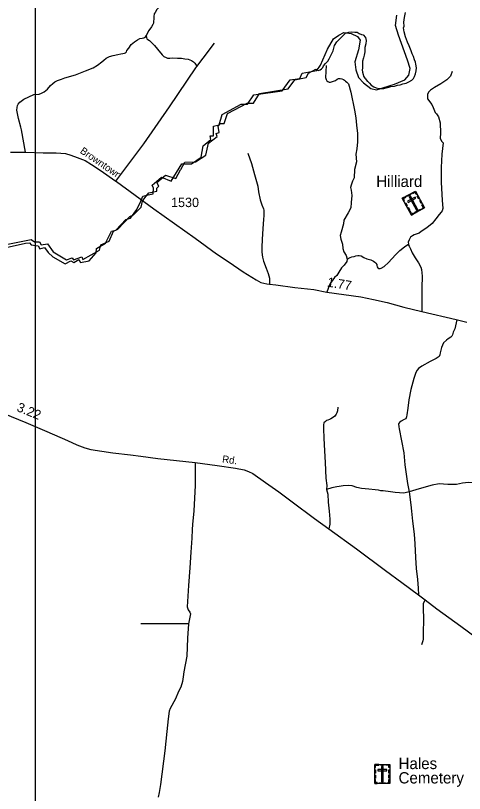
# Model space of a CAD drawing. Extents: x 2220236 to 2384410, y 720751 to 894131.
# Drawn here: x 2322920 to 2328890, y 841788 to 852126 of the extents above; entities that cross this region are included whole.
import ezdxf

# ---------------------------------------------------------------- set-up
doc = ezdxf.new("R2010")
doc.units = 0
doc.layers.add('Default', color=7, linetype='Continuous')

msp = doc.modelspace()

# ---------------------------------------------------------------- linework, layer by layer
at = {"layer": 'Default'}
for p, q in [((2323179, 870389), (2323179, 833130)), ((2328013, 851867), (2327975, 851994))]:
    msp.add_line(p, q, dxfattribs=at)
for points in [[(2325217, 852494), (2325164, 852455), (2325107, 852416), (2325044, 852382), (2324976, 852348), (2324928, 852318), (2324905, 852307), (2324867, 852277), (2324829, 852240), (2324799, 852205), (2324777, 852169), (2324765, 852149), (2324761, 852116), (2324757, 852083), (2324756, 852048), (2324754, 852026), (2324747, 852006), (2324726, 851975), (2324694, 851928), (2324673, 851895), (2324658, 851857)], [(2322750, 849075), (2323128, 849151), (2323174, 849121), (2323238, 849119), (2323262, 849081), (2323343, 849092), (2323420, 848986), (2323597, 848879), (2323671, 848907), (2323690, 848881), (2323692, 848878), (2323803, 848922), (2323815, 848885), (2324037, 849010), (2324054, 849080), (2324164, 849127), (2324221, 849262), (2324280, 849286), (2324442, 849455), (2324488, 849478), (2324591, 849580), (2324610, 849660), (2324640, 849704), (2324692, 849771), (2324797, 849792), (2324798, 849832), (2324827, 849858), (2324797, 849908), (2324916, 850006), (2325052, 849963), (2325115, 850078), (2325116, 850080), (2325171, 850179), (2325314, 850182), (2325449, 850270), (2325484, 850429), (2325603, 850518), (2325586, 850557), (2325628, 850573), (2325614, 850656), (2325647, 850693), (2325696, 850694), (2325740, 850823), (2326002, 850961), (2326084, 850964), (2326163, 851089), (2326546, 851152), (2326633, 851272), (2326784, 851305), (2326816, 851363), (2326914, 851416), (2326928, 851406), (2326948, 851397), (2326970, 851404), (2326990, 851418), (2327006, 851437), (2327017, 851460), (2327044, 851491), (2327075, 851522), (2327089, 851550), (2327124, 851614), (2327146, 851657), (2327162, 851728), (2327194, 851778), (2327241, 851826), (2327308, 851891), (2327354, 851906), (2327392, 851912), (2327431, 851907), (2327463, 851905), (2327489, 851888), (2327522, 851876), (2327545, 851872), (2327575, 851833), (2327583, 851795), (2327580, 851752), (2327567, 851704), (2327566, 851646), (2327558, 851602), (2327547, 851565), (2327536, 851519), (2327534, 851488), (2327534, 851453), (2327534, 851428), (2327529, 851404), (2327535, 851372), (2327543, 851343), (2327548, 851323), (2327566, 851296), (2327575, 851285), (2327596, 851256), (2327599, 851253), (2327628, 851227), (2327650, 851202), (2327686, 851179), (2327715, 851164), (2327757, 851156), (2327786, 851155), (2327816, 851158), (2327850, 851165), (2327885, 851175), (2327912, 851184), (2327962, 851187), (2328001, 851201), (2328037, 851206), (2328070, 851218), (2328114, 851228), (2328152, 851246), (2328189, 851266), (2328214, 851288), (2328224, 851315), (2328241, 851354), (2328250, 851394), (2328251, 851431), (2328245, 851479), (2328237, 851507), (2328226, 851540), (2328211, 851584), (2328196, 851617), (2328180, 851659), (2328154, 851725), (2328132, 851775), (2328106, 851843), (2328090, 851908), (2328081, 851963), (2328087, 851984), (2328086, 852038), (2328092, 852100), (2328108, 852166)], [(2322750, 849075), (2323128, 849151), (2323174, 849121), (2323238, 849119), (2323262, 849081), (2323343, 849092), (2323420, 848986), (2323597, 848879), (2323671, 848907), (2323690, 848881), (2323692, 848878), (2323803, 848922), (2323815, 848885), (2324037, 849010), (2324054, 849080), (2324164, 849127), (2324221, 849262), (2324280, 849286), (2324442, 849455), (2324488, 849478), (2324591, 849580), (2324610, 849660), (2324640, 849704), (2324692, 849771), (2324797, 849792), (2324798, 849832), (2324827, 849858), (2324797, 849908), (2324916, 850006), (2325052, 849963), (2325115, 850078), (2325116, 850080), (2325171, 850179), (2325314, 850182), (2325449, 850270), (2325484, 850429), (2325603, 850518), (2325586, 850557), (2325628, 850573), (2325614, 850656), (2325647, 850693), (2325696, 850694), (2325740, 850823), (2326002, 850961), (2326084, 850964), (2326163, 851089), (2326546, 851152), (2326633, 851272), (2326784, 851305), (2326816, 851363), (2326914, 851416), (2326928, 851406), (2326948, 851397), (2326970, 851404), (2326990, 851418), (2327006, 851437), (2327017, 851460), (2327044, 851491), (2327075, 851522), (2327089, 851550), (2327124, 851614), (2327146, 851657), (2327162, 851728), (2327194, 851778), (2327241, 851826), (2327308, 851891), (2327354, 851906), (2327392, 851912), (2327431, 851907), (2327463, 851905), (2327489, 851888), (2327522, 851876), (2327545, 851872), (2327575, 851833), (2327583, 851795), (2327580, 851752), (2327567, 851704), (2327566, 851646), (2327558, 851602), (2327547, 851565), (2327536, 851519), (2327534, 851488), (2327534, 851453), (2327534, 851428), (2327529, 851404), (2327535, 851372), (2327543, 851343), (2327548, 851323), (2327566, 851296), (2327575, 851285), (2327596, 851256), (2327599, 851253), (2327628, 851227), (2327650, 851202), (2327686, 851179), (2327715, 851164), (2327757, 851156), (2327786, 851155), (2327816, 851158), (2327850, 851165), (2327885, 851175), (2327912, 851184), (2327962, 851187), (2328001, 851201), (2328037, 851206), (2328070, 851218), (2328114, 851228), (2328152, 851246), (2328189, 851266), (2328214, 851288), (2328224, 851315), (2328241, 851354), (2328250, 851394), (2328251, 851431), (2328245, 851479), (2328237, 851507), (2328226, 851540), (2328211, 851584), (2328196, 851617), (2328180, 851659), (2328154, 851725), (2328132, 851775), (2328106, 851843), (2328090, 851908), (2328081, 851963), (2328087, 851984), (2328086, 852038), (2328092, 852100), (2328108, 852166)], [(2323179, 849121), (2323238, 849119), (2323262, 849081), (2323343, 849092), (2323420, 848986), (2323597, 848879), (2323671, 848907), (2323690, 848881), (2323692, 848878), (2323803, 848922), (2323815, 848885), (2324037, 849010), (2324054, 849080), (2324164, 849127), (2324221, 849262), (2324280, 849286), (2324442, 849455), (2324488, 849478), (2324591, 849580), (2324610, 849660), (2324640, 849704), (2324692, 849771), (2324797, 849792), (2324798, 849832), (2324827, 849858), (2324797, 849908), (2324916, 850006), (2325052, 849963), (2325115, 850078), (2325116, 850080), (2325171, 850179), (2325314, 850182), (2325449, 850270), (2325484, 850429), (2325603, 850518), (2325586, 850557), (2325628, 850573), (2325614, 850656), (2325647, 850693), (2325696, 850694), (2325740, 850823), (2326002, 850961), (2326084, 850964), (2326163, 851089), (2326546, 851152), (2326633, 851272), (2326784, 851305), (2326816, 851363), (2326914, 851416), (2326928, 851406), (2326948, 851397), (2326970, 851404), (2326990, 851418), (2327006, 851437), (2327017, 851460), (2327044, 851491), (2327075, 851522), (2327089, 851550), (2327124, 851614), (2327146, 851657), (2327162, 851728), (2327194, 851778), (2327241, 851826), (2327308, 851891), (2327354, 851906), (2327392, 851912), (2327431, 851907), (2327463, 851905), (2327489, 851888), (2327522, 851876), (2327545, 851872), (2327575, 851833), (2327583, 851795), (2327580, 851752), (2327567, 851704), (2327566, 851646), (2327558, 851602), (2327547, 851565), (2327536, 851519), (2327534, 851488), (2327534, 851453), (2327534, 851428), (2327529, 851404), (2327535, 851372), (2327543, 851343), (2327548, 851323), (2327566, 851296), (2327575, 851285), (2327596, 851256), (2327599, 851253), (2327628, 851227), (2327650, 851202), (2327686, 851179), (2327715, 851164), (2327757, 851156), (2327786, 851155), (2327816, 851158), (2327850, 851165), (2327885, 851175), (2327912, 851184), (2327962, 851187), (2328001, 851201), (2328037, 851206), (2328070, 851218), (2328114, 851228), (2328152, 851246), (2328189, 851266), (2328214, 851288), (2328224, 851315), (2328241, 851354), (2328250, 851394), (2328251, 851431), (2328245, 851479), (2328237, 851507), (2328226, 851540), (2328211, 851584), (2328196, 851617), (2328180, 851659), (2328154, 851725), (2328132, 851775), (2328106, 851843), (2328090, 851908), (2328081, 851963), (2328087, 851984), (2328086, 852038), (2328092, 852100), (2328108, 852166)], [(2327975, 851994), (2327991, 852131)], [(2322755, 849037), (2323052, 849103), (2323107, 849108), (2323129, 849081), (2323222, 849064), (2323244, 849026), (2323305, 849042), (2323354, 848976), (2323415, 848921), (2323579, 848828), (2323656, 848866), (2323695, 848844), (2323761, 848883), (2323783, 848844), (2323898, 848866), (2323991, 848971), (2323997, 849031), (2324118, 849103), (2324195, 849262), (2324255, 849273), (2324387, 849416), (2324447, 849433), (2324535, 849548), (2324585, 849658), (2324612, 849724), (2324684, 849746), (2324749, 849757), (2324755, 849834), (2324739, 849872), (2324859, 849977), (2324991, 849927), (2325131, 850155), (2325258, 850155), (2325389, 850243), (2325417, 850397), (2325516, 850480), (2325510, 850529), (2325554, 850529), (2325554, 850656), (2325626, 850672), (2325670, 850810), (2325922, 850947), (2326005, 850947), (2326087, 851073), (2326466, 851128), (2326570, 851271), (2326702, 851288), (2326730, 851359), (2326928, 851398), (2326977, 851469), (2327070, 851678), (2327147, 851816), (2327219, 851865), (2327285, 851903), (2327383, 851887), (2327466, 851849), (2327504, 851799), (2327482, 851673), (2327433, 851513), (2327444, 851403), (2327482, 851304), (2327548, 851233), (2327647, 851156), (2327719, 851139), (2327960, 851216), (2328098, 851271), (2328150, 851334), (2328167, 851422), (2328134, 851532), (2328013, 851867)], [(2323053, 850309), (2323000, 850606), (2322991, 850644), (2322960, 850758), (2322945, 850823), (2322939, 850867), (2322941, 850903), (2322946, 850929), (2322954, 850951), (2322976, 850974), (2323031, 851016), (2323163, 851078), (2323233, 851083), (2323263, 851093), (2323302, 851114), (2323344, 851148), (2323384, 851197), (2323414, 851224), (2323442, 851247), (2323480, 851264), (2323530, 851280), (2323575, 851300), (2323719, 851337), (2323851, 851390), (2323954, 851430), (2324009, 851465), (2324068, 851511), (2324092, 851533), (2324126, 851559), (2324171, 851581), (2324219, 851596), (2324279, 851608), (2324321, 851618), (2324347, 851623), (2324367, 851628), (2324380, 851633), (2324394, 851646), (2324402, 851662), (2324425, 851694), (2324458, 851740), (2324504, 851779), (2324541, 851804), (2324574, 851822), (2324602, 851827), (2324625, 851830), (2324635, 851835), (2324647, 851842), (2324658, 851857)], [(2324658, 851857), (2324660, 851833), (2324668, 851815), (2324680, 851809), (2324700, 851797), (2324728, 851767), (2324766, 851727), (2324808, 851679), (2324871, 851603), (2324892, 851583), (2324921, 851568), (2324941, 851561), (2324972, 851561), (2325009, 851563), (2325075, 851561), (2325125, 851559), (2325170, 851553), (2325216, 851545), (2325239, 851538), (2325262, 851528), (2325287, 851511), (2325303, 851493), (2325321, 851468), (2325330, 851452), (2325333, 851449)], [(2325333, 851449), (2325413, 851561), (2325564, 851758)], [(2324253, 849925), (2324625, 850422), (2324966, 850912), (2325319, 851430), (2325333, 851449)], [(2327051, 851463), (2327046, 851383), (2327044, 851305), (2327049, 851277), (2327059, 851261), (2327071, 851250), (2327091, 851240), (2327107, 851240), (2327175, 851265), (2327197, 851281), (2327215, 851289), (2327235, 851289), (2327259, 851286), (2327281, 851278), (2327297, 851266), (2327307, 851256), (2327327, 851242), (2327347, 851221), (2327380, 851109), (2327427, 850871), (2327445, 850767), (2327456, 850668), (2327466, 850558), (2327466, 850447), (2327460, 850357), (2327447, 850284), (2327454, 850183), (2327428, 850080), (2327425, 849970), (2327403, 849927), (2327383, 849872), (2327375, 849840), (2327385, 849808), (2327393, 849737), (2327385, 849643), (2327379, 849572), (2327345, 849505), (2327284, 849406), (2327280, 849357), (2327252, 849248), (2327238, 849203), (2327244, 849156), (2327270, 849089), (2327274, 849029), (2327285, 848986), (2327316, 848937), (2327332, 848887), (2327324, 848860), (2327289, 848811), (2327255, 848773), (2327218, 848718), (2327192, 848671), (2327164, 848645), (2327130, 848603), (2327111, 848578), (2327095, 848548), (2327076, 848497), (2327058, 848452)], [(2328725, 851381), (2328706, 851321), (2328684, 851297), (2328654, 851273), (2328577, 851218), (2328491, 851170), (2328440, 851137), (2328413, 851108), (2328400, 851079), (2328398, 851049), (2328400, 851021), (2328456, 850943), (2328474, 850905), (2328499, 850839), (2328519, 850819), (2328546, 850782), (2328565, 850700), (2328572, 850565), (2328568, 850496), (2328586, 850457), (2328606, 850435), (2328590, 850284), (2328582, 850109), (2328580, 849979), (2328580, 849908), (2328594, 849675), (2328603, 849563), (2328595, 849533), (2328579, 849515), (2328556, 849483), (2328510, 849423), (2328459, 849365), (2328388, 849305), (2328316, 849256), (2328286, 849235), (2328246, 849219), (2328223, 849214), (2328199, 849200), (2328173, 849181), (2328153, 849148), (2328141, 849114), (2328146, 849087), (2328148, 849076), (2328157, 849061), (2328171, 849027), (2328194, 848974), (2328234, 848907), (2328277, 848840), (2328309, 848783), (2328319, 848751), (2328326, 848663), (2328324, 848509), (2328324, 848195)], [(2322853, 850313), (2323053, 850309), (2323289, 850301), (2323461, 850301), (2323583, 850291), (2323655, 850273), (2323741, 850242), (2323844, 850199), (2323932, 850148), (2324045, 850073), (2324253, 849925), (2324261, 849920), (2324759, 849558), (2325307, 849169), (2325591, 848962), (2325759, 848848), (2325948, 848720), (2326120, 848613), (2326183, 848578), (2326262, 848562), (2326298, 848557), (2326382, 848546), (2326633, 848511), (2326889, 848485), (2327058, 848452), (2327513, 848387), (2327682, 848353), (2327862, 848312), (2328085, 848251), (2328324, 848195), (2328779, 848085), (2328924, 848051)], [(2323179, 850305), (2323289, 850301), (2323461, 850301), (2323583, 850291), (2323655, 850273), (2323741, 850242), (2323844, 850199), (2323932, 850148), (2324045, 850073), (2324253, 849925), (2324261, 849920), (2324759, 849558), (2325307, 849169), (2325591, 848962), (2325759, 848848), (2325948, 848720), (2326120, 848613), (2326183, 848578), (2326262, 848562), (2326298, 848557), (2326382, 848546), (2326633, 848511), (2326889, 848485), (2327058, 848452), (2327513, 848387), (2327682, 848353), (2327862, 848312), (2328085, 848251), (2328324, 848195), (2328779, 848085), (2328924, 848051)], [(2326007, 850297), (2326056, 850159), (2326100, 850013), (2326126, 849921), (2326141, 849860), (2326153, 849785), (2326173, 849678), (2326197, 849609), (2326218, 849560), (2326222, 849540), (2326224, 849509), (2326222, 849471), (2326218, 849418), (2326208, 849296), (2326201, 849150), (2326195, 849047), (2326197, 848980), (2326204, 848917), (2326218, 848864), (2326254, 848771), (2326281, 848698), (2326290, 848667), (2326296, 848635), (2326298, 848600), (2326298, 848568), (2326298, 848557)], [(2327332, 848887), (2327371, 848909), (2327394, 848921), (2327422, 848923), (2327446, 848931), (2327471, 848939), (2327491, 848939), (2327517, 848931), (2327554, 848913), (2327594, 848895), (2327643, 848880), (2327680, 848862), (2327698, 848850), (2327712, 848836), (2327724, 848820), (2327724, 848805), (2327730, 848787), (2327736, 848773), (2327753, 848765), (2327769, 848763), (2327783, 848769), (2327822, 848793), (2327882, 848844), (2327974, 848947), (2328030, 849006), (2328091, 849053), (2328126, 849073), (2328146, 849087)], [(2328789, 848082), (2328760, 847965), (2328742, 847919), (2328733, 847885), (2328723, 847865), (2328711, 847853), (2328675, 847832), (2328650, 847814), (2328610, 847776), (2328586, 847717), (2328567, 847643), (2328564, 847617), (2328552, 847597), (2328516, 847567), (2328433, 847528), (2328323, 847467), (2328280, 847436), (2328260, 847414), (2328242, 847382), (2328215, 847304), (2328179, 847155), (2328152, 847019), (2328139, 846907), (2328126, 846819), (2328121, 846793), (2328115, 846781), (2328110, 846768), (2328089, 846756), (2328049, 846738), (2328028, 846720), (2328014, 846699), (2328018, 846662), (2328024, 846634), (2328082, 846317), (2328096, 846155), (2328132, 845909), (2328153, 845795)], [(2327204, 846921), (2327202, 846875), (2327194, 846848), (2327186, 846828), (2327166, 846804), (2327137, 846779), (2327115, 846765), (2327097, 846759), (2327072, 846751), (2327056, 846745), (2327044, 846733), (2327022, 846712), (2327016, 846688), (2327014, 846633), (2327022, 846508), (2327030, 846343), (2327038, 846185), (2327046, 845980), (2327058, 845883), (2327055, 845828)], [(2322764, 846836), (2323058, 846717), (2323337, 846597), (2323609, 846477), (2323737, 846420), (2323840, 846380), (2323919, 846359), (2324069, 846337), (2324215, 846315), (2324448, 846288), (2324587, 846270), (2324811, 846240), (2325307, 846185), (2325601, 846146), (2325847, 846112), (2325960, 846088), (2326017, 846069), (2326076, 846041), (2326242, 845923), (2326420, 845797), (2326597, 845666), (2326897, 845442), (2327086, 845306), (2327455, 845039), (2327840, 844750), (2328057, 844590), (2328279, 844426), (2328366, 844361), (2328522, 844243), (2328844, 844012), (2329286, 843683)], [(2323179, 846664), (2323337, 846597), (2323609, 846477), (2323737, 846420), (2323840, 846380), (2323919, 846359), (2324069, 846337), (2324215, 846315), (2324448, 846288), (2324587, 846270), (2324811, 846240), (2325307, 846185), (2325601, 846146), (2325847, 846112), (2325960, 846088), (2326017, 846069), (2326076, 846041), (2326242, 845923), (2326420, 845797), (2326597, 845666), (2326897, 845442), (2327086, 845306), (2327455, 845039), (2327840, 844750), (2328057, 844590), (2328279, 844426), (2328366, 844361), (2328522, 844243), (2328844, 844012), (2329286, 843683)], [(2325307, 846185), (2325307, 845881), (2325291, 845546), (2325275, 845363), (2325271, 845298), (2325265, 845183), (2325253, 844994), (2325240, 844787), (2325222, 844554), (2325204, 844268), (2325216, 844227), (2325238, 844197), (2325246, 844174), (2325240, 844130), (2325220, 844044)], [(2329567, 846214), (2329498, 846113), (2329425, 846022), (2329375, 845977), (2329314, 845943), (2329255, 845930), (2329162, 845910), (2329044, 845914), (2328946, 845922), (2328866, 845910), (2328783, 845896), (2328667, 845894), (2328552, 845902), (2328460, 845886), (2328290, 845835), (2328153, 845795)], [(2328153, 845795), (2328083, 845781), (2327970, 845787), (2327905, 845795), (2327811, 845808), (2327779, 845812), (2327745, 845820), (2327704, 845822), (2327617, 845832), (2327521, 845842), (2327459, 845856), (2327398, 845877), (2327347, 845881), (2327278, 845877), (2327223, 845868), (2327191, 845864), (2327169, 845859), (2327128, 845848), (2327055, 845828), (2327071, 845765), (2327079, 845659), (2327092, 845540), (2327098, 845434), (2327098, 845365), (2327086, 845306)], [(2328153, 845795), (2328175, 845625), (2328186, 845542), (2328200, 845406), (2328220, 845233), (2328232, 845104), (2328240, 844925), (2328248, 844779), (2328266, 844633), (2328273, 844515), (2328279, 844426)], [(2328366, 844361), (2328342, 844312), (2328342, 844236), (2328347, 844118), (2328346, 844060), (2328342, 843963), (2328342, 843900), (2328342, 843837), (2328338, 843815), (2328319, 843762)], [(2325220, 844044), (2324875, 844042), (2324588, 844044)], [(2325220, 844044), (2325208, 843850), (2325200, 843614), (2325160, 843404), (2325151, 843336), (2325140, 843276), (2325117, 843202), (2325087, 843142), (2325046, 843045), (2324976, 842916), (2324964, 842880), (2324949, 842780), (2324933, 842612), (2324904, 842356), (2324847, 841907), (2324830, 841803), (2324815, 841741)]]:
    msp.add_lwpolyline(points, dxfattribs=at)
for points in [[(2328063, 849698), (2328238, 849793), (2328360, 849570), (2328185, 849474)], [(2328259, 849755), (2328249, 849750), (2328234, 849778), (2328198, 849759), (2328193, 849768), (2328238, 849793)], [(2328084, 849660), (2328094, 849665), (2328079, 849694), (2328114, 849713), (2328109, 849723), (2328063, 849698)], [(2328128, 849733), (2328174, 849758), (2328179, 849748), (2328134, 849723)], [(2328132, 849658), (2328141, 849641), (2328244, 849698), (2328235, 849714)], [(2328173, 849725), (2328157, 849716), (2328254, 849538), (2328270, 849546)], [(2328284, 849686), (2328263, 849724), (2328273, 849729), (2328294, 849691)], [(2328120, 849595), (2328099, 849633), (2328109, 849638), (2328130, 849600)], [(2328315, 849628), (2328295, 849666), (2328305, 849671), (2328325, 849633)], [(2328331, 849554), (2328325, 849564), (2328345, 849575), (2328325, 849610), (2328335, 849615), (2328360, 849570)], [(2328152, 849536), (2328131, 849574), (2328141, 849579), (2328162, 849541)], [(2328214, 849490), (2328209, 849500), (2328189, 849490), (2328170, 849525), (2328160, 849520), (2328185, 849475)], [(2328230, 849512), (2328305, 849553), (2328310, 849543), (2328236, 849502)], [(2327698, 842175), (2327897, 842175), (2327897, 841920), (2327698, 841920)], [(2327698, 842131), (2327709, 842131), (2327709, 842163), (2327750, 842163), (2327750, 842175), (2327698, 842175)], [(2327772, 842175), (2327824, 842175), (2327824, 842163), (2327772, 842163)], [(2327807, 842145), (2327788, 842145), (2327788, 841943), (2327807, 841943)], [(2327897, 842131), (2327886, 842131), (2327886, 842163), (2327845, 842163), (2327845, 842175), (2327897, 842175)], [(2327698, 842057), (2327698, 842100), (2327709, 842100), (2327709, 842057)], [(2327698, 841990), (2327698, 842033), (2327709, 842033), (2327709, 841990)], [(2327739, 842107), (2327739, 842088), (2327856, 842088), (2327856, 842107)], [(2327885, 841992), (2327885, 842036), (2327897, 842036), (2327897, 841992)], [(2327886, 842058), (2327886, 842101), (2327897, 842101), (2327897, 842058)], [(2327731, 841920), (2327731, 841932), (2327709, 841932), (2327709, 841972), (2327698, 841972), (2327698, 841920)], [(2327755, 841931), (2327840, 841931), (2327840, 841920), (2327755, 841920)], [(2327864, 841920), (2327864, 841931), (2327886, 841931), (2327886, 841972), (2327897, 841972), (2327897, 841920)]]:
    msp.add_lwpolyline(points, close=True, dxfattribs=at)

# ---------------------------------------------------------------- texts
for s, height, rotation, p in [('Browntown', 95, 325.5421, (2323770, 850307)), ('1.77', 125, 350.6692, (2327057, 848526)), ('3.22', 125, 337.7557, (2322926, 846874)), ('Rd.', 95, 352.0229, (2325664, 846189))]:
    msp.add_text(s, height=height, rotation=rotation, dxfattribs=at).set_placement(p)
for s, height, p in [('Hilliard', 150, (2327717, 849848)), ('1530', 125, (2324988, 849581)), ('Hales', 150, (2328014, 842112)), ('Cemetery', 150, (2328014, 841921))]:
    msp.add_text(s, height=height, dxfattribs=at).set_placement(p)

doc.saveas('drawing.dxf')
